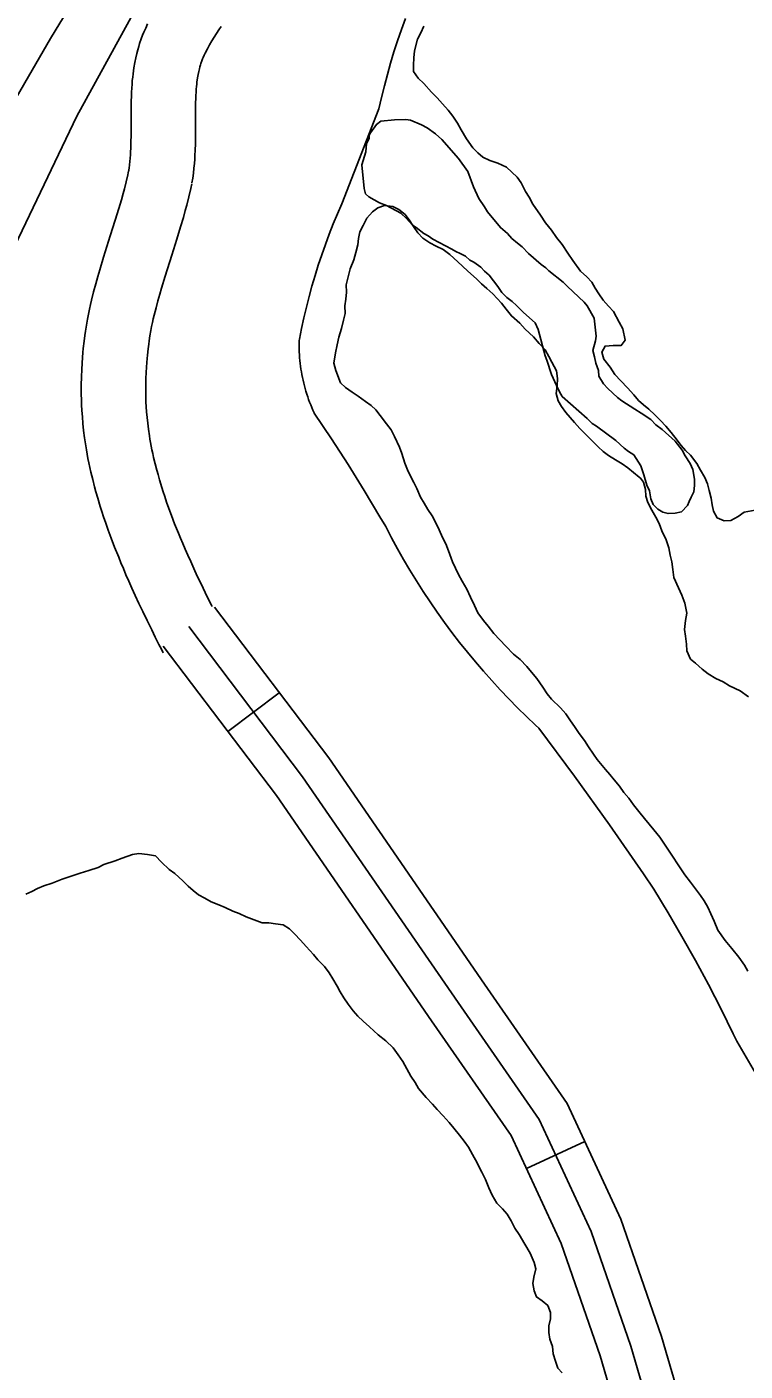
# Model space of a CAD drawing. Extents: x 3180038 to 3217926, y 922069 to 947485.
# Drawn here: x 3192838 to 3193172, y 942616 to 943243 of the extents above; entities that cross this region are included whole.
import ezdxf

# ---------------------------------------------------------------- set-up
doc = ezdxf.new("R2010")
doc.units = 0
for name, color, linetype in [('V-LEVE-TOET', 7, 'Continuous'), ('V-ROAD-CNTR', 7, 'Continuous'), ('V-SITE-VEGE', 7, 'Continuous'), ('V-TOPO-MINR', 7, 'Continuous'), ('V-TOPO-SHOR', 7, 'Continuous')]:
    doc.layers.add(name, color=color, linetype=linetype)

msp = doc.modelspace()

# ---------------------------------------------------------------- linework, layer by layer
at = {"layer": 'V-LEVE-TOET'}
for points in [[(3192808.06, 943090.99), (3192860.79, 943201.14), (3192860.79, 943201.14), (3192895.48, 943264.66)], [(3193013.71, 943246.6), (3193011.85, 943241.43), (3193010.09, 943236.23), (3193008.41, 943231), (3193006.83, 943225.75), (3193005.33, 943220.46), (3193003.93, 943215.16), (3193002.62, 943209.83), (3193001.4, 943204.47), (3193001.4, 943204.47), (3192984.07, 943160.25), (3192984.07, 943160.25), (3192982.05, 943155.56), (3192980.11, 943150.85), (3192978.25, 943146.1), (3192976.48, 943141.32), (3192974.79, 943136.51), (3192973.19, 943131.67), (3192971.67, 943126.81), (3192970.24, 943121.91), (3192968.89, 943117)], [(3192968.89, 943117), (3192967.63, 943112.06), (3192966.45, 943107.1), (3192965.37, 943102.12), (3192964.36, 943097.12), (3192964.25, 943096.53), (3192964.25, 943096.53), (3192964.23, 943095.2), (3192964.24, 943093.87), (3192964.27, 943092.54), (3192964.32, 943091.21), (3192964.39, 943089.88), (3192964.49, 943088.55), (3192964.61, 943087.23), (3192964.75, 943085.9), (3192964.92, 943084.58), (3192965.11, 943083.26), (3192965.32, 943081.95), (3192965.56, 943080.64), (3192965.81, 943079.33), (3192966.1, 943078.03), (3192966.4, 943076.73), (3192966.73, 943075.44), (3192967.08, 943074.16), (3192967.45, 943072.88), (3192967.84, 943071.61), (3192968.25, 943070.34), (3192968.69, 943069.08), (3192969.15, 943067.84), (3192969.64, 943066.59), (3192970.14, 943065.36), (3192970.66, 943064.14), (3192971.21, 943062.92), (3192971.32, 943062.67), (3192971.32, 943062.67), (3192979.28, 943050.8), (3192987.03, 943038.79), (3192994.57, 943026.65), (3193001.9, 943014.38), (3193004.55, 943009.82), (3193004.55, 943009.82), (3193007.24, 943004.66), (3193010.02, 942999.54), (3193012.89, 942994.48), (3193015.85, 942989.46), (3193018.9, 942984.5), (3193022.03, 942979.59), (3193025.25, 942974.74), (3193028.55, 942969.94), (3193031.94, 942965.2), (3193035.4, 942960.52), (3193038.95, 942955.9), (3193042.58, 942951.35), (3193046.29, 942946.86), (3193050.07, 942942.43), (3193053.94, 942938.07), (3193057.87, 942933.78), (3193061.89, 942929.56), (3193065.97, 942925.41), (3193070.13, 942921.33), (3193074.35, 942917.33), (3193075.91, 942915.89), (3193075.91, 942915.89), (3193092.51, 942893.55), (3193108.72, 942870.93), (3193124.54, 942848.03), (3193129.35, 942840.88), (3193129.35, 942840.88), (3193136, 942829.93), (3193142.46, 942818.86), (3193148.73, 942807.68), (3193154.8, 942796.4), (3193160.67, 942785.01), (3193166.34, 942773.52), (3193167.98, 942770.1), (3193167.98, 942770.1), (3193185.39, 942740.24)]]:
    msp.add_lwpolyline(points, dxfattribs=at)
at = {"layer": 'V-ROAD-CNTR'}
for p, q in [((3192955.04, 942932.45), (3192931.13, 942914.33)), ((3193097.29, 942723.33), (3193070.06, 942710.73))]:
    msp.add_line(p, q, dxfattribs=at)
for points in [[(3192884.76, 943175.08), (3192885.06, 943176.87), (3192885.28, 943178.42), (3192885.46, 943179.97), (3192885.61, 943181.52), (3192885.72, 943183.05), (3192885.81, 943184.58), (3192885.88, 943186.05), (3192885.97, 943189.1), (3192886.01, 943192), (3192886.01, 943203.68), (3192886.04, 943206.01), (3192886.08, 943208.21), (3192886.15, 943210.3), (3192886.23, 943212.29), (3192886.34, 943214.17), (3192886.46, 943215.95), (3192886.61, 943217.63), (3192886.77, 943219.22), (3192886.95, 943220.79), (3192887.34, 943223.57), (3192887.77, 943226.08), (3192888.22, 943228.3), (3192888.68, 943230.26), (3192889.12, 943231.98), (3192889.56, 943233.49), (3192889.99, 943234.88), (3192890.75, 943237.11), (3192891.41, 943238.86), (3192891.97, 943240.23), (3192892.82, 943242.14), (3192893.74, 943244.04)], [(3192914.34, 943170.06), (3192914.71, 943172.26), (3192915.04, 943174.59), (3192915.3, 943176.83), (3192915.5, 943178.97), (3192915.66, 943181.03), (3192915.77, 943183), (3192915.86, 943184.92), (3192915.97, 943188.47), (3192916.01, 943191.79), (3192916.01, 943203.51), (3192916.04, 943205.56), (3192916.07, 943207.46), (3192916.13, 943209.2), (3192916.2, 943210.79), (3192916.28, 943212.26), (3192916.37, 943213.61), (3192916.48, 943214.85), (3192916.59, 943215.98), (3192916.71, 943216.97), (3192916.99, 943218.95), (3192917.26, 943220.56), (3192917.54, 943221.93), (3192917.81, 943223.1), (3192918.07, 943224.09), (3192918.31, 943224.94), (3192918.52, 943225.6), (3192918.97, 943226.94), (3192919.32, 943227.85), (3192919.57, 943228.46), (3192920.03, 943229.49), (3192920.52, 943230.51), (3192921.54, 943232.46), (3192922.59, 943234.36), (3192923.65, 943236.19), (3192924.71, 943237.95), (3192925.78, 943239.65), (3192926.83, 943241.27), (3192927.89, 943242.85)], [(3192901.03, 942950.96), (3192900.12, 942952.67), (3192898.94, 942954.97), (3192897.28, 942958.33), (3192896.45, 942960.02), (3192895.62, 942961.71), (3192893.5, 942966.08), (3192891.52, 942970.21), (3192889.69, 942974.08), (3192888, 942977.73), (3192886.43, 942981.15), (3192884.99, 942984.38), (3192883.66, 942987.42), (3192882.43, 942990.27), (3192881.3, 942992.96), (3192880.25, 942995.52), (3192878.36, 943000.27), (3192876.75, 943004.49), (3192875.39, 943008.21), (3192874.23, 943011.48), (3192873.26, 943014.37), (3192872.43, 943016.91), (3192871.71, 943019.18), (3192870.53, 943023.08), (3192869.68, 943026.06), (3192869.05, 943028.34), (3192868.17, 943031.72), (3192867.34, 943035.14), (3192866.83, 943037.35), (3192866.37, 943039.5), (3192865.95, 943041.58), (3192865.57, 943043.6), (3192865.23, 943045.57), (3192864.91, 943047.51), (3192864.38, 943051.17), (3192863.95, 943054.65), (3192863.61, 943057.91), (3192863.34, 943060.98), (3192863.14, 943063.86), (3192863, 943066.55), (3192862.91, 943069.08), (3192862.85, 943071.45), (3192862.82, 943073.67), (3192862.83, 943075.8), (3192862.9, 943079.65), (3192863.03, 943083.05), (3192863.19, 943086.02), (3192863.38, 943088.62), (3192863.58, 943090.89), (3192863.77, 943092.9), (3192864.16, 943096.3), (3192864.5, 943098.88), (3192864.78, 943100.85), (3192865.23, 943103.7), (3192865.73, 943106.56), (3192866.18, 943108.89), (3192866.64, 943111.12), (3192867.11, 943113.26), (3192867.6, 943115.37), (3192868.57, 943119.29), (3192869.55, 943122.96), (3192870.5, 943126.36), (3192871.43, 943129.55), (3192873.2, 943135.37), (3192876.36, 943145.33), (3192878.69, 943152.67), (3192880.34, 943158.07), (3192881.51, 943162.06), (3192882.33, 943165.02), (3192882.91, 943167.19), (3192883.73, 943170.49), (3192884.47, 943173.7), (3192884.84, 943175.54)], [(3192923.72, 942972.55), (3192923.4, 942973.2), (3192922.59, 942974.86), (3192920.51, 942979.13), (3192918.61, 942983.1), (3192916.86, 942986.8), (3192915.25, 942990.26), (3192913.78, 942993.5), (3192912.42, 942996.52), (3192911.18, 942999.35), (3192910.05, 943002), (3192909, 943004.48), (3192908.06, 943006.79), (3192906.31, 943011.18), (3192904.85, 943014.99), (3192903.62, 943018.34), (3192902.59, 943021.27), (3192901.72, 943023.84), (3192900.99, 943026.09), (3192900.37, 943028.04), (3192899.31, 943031.55), (3192898.57, 943034.15), (3192898.03, 943036.09), (3192897.26, 943039.06), (3192896.53, 943042.04), (3192896.12, 943043.84), (3192895.74, 943045.59), (3192895.4, 943047.3), (3192895.09, 943048.96), (3192894.81, 943050.57), (3192894.56, 943052.09), (3192894.11, 943055.18), (3192893.75, 943058.05), (3192893.47, 943060.75), (3192893.25, 943063.29), (3192893.09, 943065.67), (3192892.97, 943067.91), (3192892.89, 943070.01), (3192892.85, 943071.98), (3192892.82, 943073.83), (3192892.83, 943075.52), (3192892.89, 943078.8), (3192892.99, 943081.63), (3192893.13, 943084.11), (3192893.29, 943086.26), (3192893.45, 943088.14), (3192893.61, 943089.75), (3192893.94, 943092.66), (3192894.22, 943094.79), (3192894.44, 943096.36), (3192894.82, 943098.76), (3192895.24, 943101.14), (3192895.6, 943103.03), (3192895.98, 943104.87), (3192896.38, 943106.66), (3192896.77, 943108.38), (3192897.63, 943111.83), (3192898.49, 943115.05), (3192899.34, 943118.11), (3192900.18, 943120.97), (3192901.85, 943126.46), (3192904.96, 943136.27), (3192907.33, 943143.75), (3192909.09, 943149.48), (3192910.36, 943153.84), (3192911.28, 943157.15), (3192911.95, 943159.69), (3192912.9, 943163.47), (3192913.8, 943167.36), (3192914.25, 943169.6)], [(3192924.83, 942972.3), (3192978.05, 942902.1), (3193050.63, 942796.58), (3193089.11, 942741), (3193114.07, 942687.05), (3193132.98, 942632.5), (3193148.41, 942579.39), (3193156.22, 942514.11), (3193166.83, 942358.19), (3193171.82, 942248.53)], [(3192912.88, 942963.24), (3192965.89, 942893.31), (3193038.28, 942788.06), (3193076.04, 942733.53), (3193100.14, 942681.43), (3193118.68, 942627.94), (3193133.67, 942576.39), (3193141.28, 942512.71), (3193151.86, 942357.34), (3193156.84, 942247.85)], [(3192900.93, 942954.18), (3192953.72, 942884.52), (3193025.94, 942779.54), (3193062.97, 942726.05), (3193086.21, 942675.81), (3193104.38, 942623.39), (3193118.92, 942573.38), (3193126.35, 942511.3), (3193136.88, 942356.49), (3193141.86, 942247.16)]]:
    msp.add_lwpolyline(points, dxfattribs=at)
at = {"layer": 'V-SITE-VEGE'}
for points in [[(3192994.58, 943167.36), (3192993.47, 943178.45), (3192995.31, 943184.42), (3192995.64, 943188.31), (3192996.86, 943190.7), (3192996.87, 943192.2), (3192997.48, 943193.39), (3193000.2, 943197.27), (3193002.31, 943198.75), (3193008.6, 943199.3), (3193014, 943199.56), (3193016.09, 943199.24), (3193021.17, 943197.11), (3193023.85, 943195.59), (3193027.72, 943192.86), (3193030.7, 943190.14)], [(3193030.7, 943190.14), (3193038.42, 943181.39), (3193042.87, 943175.37), (3193045.51, 943168.16), (3193047.86, 943162.75), (3193050.53, 943158.84), (3193052.01, 943156.43), (3193057.94, 943149.19), (3193061.21, 943146.47), (3193063.29, 943144.06), (3193065.97, 943141.94), (3193068.05, 943140.13), (3193071.03, 943137.11), (3193076.98, 943131.97), (3193079.06, 943130.46), (3193080.55, 943128.95), (3193087.1, 943123.81), (3193089.18, 943121.69), (3193096.91, 943114.45), (3193098.39, 943112.64), (3193101.65, 943106.92), (3193102.48, 943098.53), (3193102.16, 943096.43), (3193100.93, 943091.95), (3193101.8, 943088.95), (3193102.38, 943085.95), (3193103.55, 943082.64), (3193103.83, 943079.95), (3193105.9, 943076.33), (3193107.98, 943074.22), (3193112.44, 943069.99), (3193114.53, 943068.48), (3193120.49, 943064.54), (3193123.47, 943062.72), (3193127.94, 943059.69), (3193130.32, 943057.27), (3193133.3, 943055.15), (3193139.24, 943049.72), (3193142.5, 943045.5), (3193143.98, 943042.79), (3193146.35, 943039.18), (3193147.53, 943036.47), (3193148.39, 943031.97), (3193148.37, 943028.98), (3193148.04, 943025.99), (3193146.83, 943023.6), (3193145.91, 943021.51), (3193145, 943019.72), (3193142.28, 943016.75), (3193139.28, 943016.17), (3193135.99, 943015.89), (3193133.59, 943016.51), (3193131.21, 943018.03), (3193129.13, 943020.14), (3193127.95, 943022.85), (3193127.38, 943026.45), (3193126.2, 943029.15), (3193124.74, 943033.96), (3193123.28, 943038.16), (3193120.02, 943043.28), (3193117.64, 943044.79), (3193115.55, 943046.31), (3193111.69, 943049.93), (3193102.75, 943056.59), (3193100.67, 943057.8), (3193098.29, 943060.22), (3193086.68, 943070.49), (3193085.5, 943072.6), (3193084.03, 943075.61), (3193081.67, 943080.72), (3193079.63, 943087.32), (3193078.74, 943089.43), (3193075.54, 943101.73), (3193074.07, 943104.74), (3193068.72, 943109.57), (3193065.45, 943112.89), (3193063.36, 943114.71), (3193060.98, 943116.52), (3193058.6, 943118.93), (3193056.83, 943121.64), (3193052.68, 943127.07), (3193050.59, 943128.88), (3193048.81, 943130.69), (3193045.53, 943133.12), (3193043.74, 943134.03), (3193041.66, 943135.84), (3193039.28, 943137.06), (3193037.19, 943137.97), (3193035.4, 943139.18), (3193026.45, 943143.75), (3193024.36, 943145.26), (3193022.28, 943146.47), (3193018.7, 943149.2), (3193016.91, 943150.41), (3193014.24, 943153.43), (3193011.56, 943155.84), (3193005, 943159.49), (3193001.72, 943160.71), (3192996.65, 943163.45), (3192995.16, 943164.96), (3192994.58, 943167.36)]]:
    msp.add_lwpolyline(points, dxfattribs=at)
at = {"layer": 'V-TOPO-MINR'}
msp.add_lwpolyline([(3192262.69, 942115), (3192369.22, 942333.81), (3192423, 942442.96), (3192477.48, 942551.75), (3192532.99, 942660.02), (3192589.19, 942767.94), (3192701.75, 942981.58), (3192708.84, 942994.83), (3192716.03, 943008.03), (3192723.38, 943021.14), (3192730.84, 943034.19), (3192848.53, 943237.31), (3192889.62, 943305.01), (3192932.48, 943371.52), (3192974.64, 943431.46)], dxfattribs=at)
at = {"layer": 'V-TOPO-SHOR'}
for points in [[(3193022.35, 943243.07), (3193020.89, 943239.86), (3193019.44, 943237.01), (3193017.96, 943231.48), (3193017.58, 943228.26), (3193017.55, 943224.86), (3193017.53, 943221.82), (3193019.65, 943218.76), (3193022.32, 943216.24), (3193025.87, 943212.28), (3193028.53, 943209.57), (3193031.01, 943206.87), (3193033.67, 943203.81), (3193035.8, 943201.11), (3193037.92, 943197.87), (3193039.68, 943194.64), (3193042.15, 943190.51), (3193045.16, 943186.37), (3193047.47, 943184.02), (3193049.78, 943182.04), (3193052.99, 943180.4), (3193056.73, 943179.12), (3193060.83, 943177.3), (3193063.32, 943174.96), (3193065.81, 943172.61), (3193067.58, 943170.09), (3193069.69, 943165.96), (3193071.28, 943163.27), (3193073.04, 943160.03), (3193076.58, 943155), (3193078.88, 943151.4), (3193081.72, 943147.98), (3193084.02, 943144.56), (3193086.67, 943141.32), (3193089.32, 943137.19), (3193091.62, 943133.77), (3193095.17, 943128.91), (3193098.18, 943126.21), (3193100.49, 943123.69), (3193102.08, 943120.99), (3193103.85, 943118.29), (3193105.79, 943115.42), (3193108.27, 943112.53), (3193110.58, 943110.01)], [(3192981.33, 943082.51), (3192980.46, 943085.92), (3192981.21, 943090.74), (3192981.96, 943094.49), (3192982.7, 943098.06), (3192983.99, 943102.17), (3192984.91, 943106.1), (3192985.65, 943109.13), (3192985.5, 943112.71), (3192986.06, 943115.75), (3192986.27, 943119.14), (3192986.11, 943122.54), (3192987.04, 943126.29), (3192987.96, 943129.87), (3192989.78, 943134.14), (3192990.7, 943137.53), (3192991.62, 943141.1), (3192991.83, 943144.15), (3192992.56, 943147.18), (3192994.02, 943150.21), (3192995.84, 943153.6), (3192998.36, 943156.44), (3193000.88, 943158.39), (3193003.93, 943159.44), (3193007.86, 943159.05), (3193010.71, 943157.59), (3193013.56, 943155.25), (3193015.51, 943152.73), (3193017.45, 943149.67), (3193019.57, 943146.79), (3193021.88, 943144.27), (3193025.08, 943142.1), (3193028.11, 943140.47), (3193031.32, 943139.01), (3193034.34, 943136.66), (3193038.07, 943133.23), (3193040.38, 943131.25), (3193042.87, 943128.9), (3193046.78, 943125.29), (3193049.09, 943122.95), (3193051.57, 943120.79), (3193054.42, 943118.26), (3193058.5, 943113.93), (3193060.62, 943111.23), (3193063.1, 943107.99), (3193067.01, 943104.57), (3193069.49, 943101.86), (3193073.4, 943098.26), (3193076.06, 943095.19), (3193078.72, 943092.13), (3193080.49, 943089.08), (3193081.9, 943086.38), (3193084.01, 943082.43), (3193084.52, 943078.85), (3193084.32, 943075.45), (3193083.93, 943071.88), (3193084.8, 943068.47), (3193086.39, 943065.78), (3193088.34, 943063.08), (3193090.46, 943060.73), (3193092.41, 943058.4), (3193094.9, 943055.51), (3193097.91, 943052.63), (3193101.11, 943049.38), (3193103.41, 943047.04), (3193105.72, 943044.88), (3193108.21, 943042.89), (3193111.6, 943040.89), (3193114.62, 943039.08), (3193117.29, 943037.27), (3193119.96, 943035.11), (3193122.63, 943032.94), (3193123.16, 943032.4), (3193124.57, 943030.6), (3193125.45, 943027.19), (3193125.6, 943023.97), (3193126.65, 943021.1), (3193128.41, 943017.51), (3193130.35, 943014.27), (3193131.94, 943011.22), (3193133.17, 943007.81), (3193135.1, 943003.68), (3193136.32, 942999.92), (3193137.01, 942996.51), (3193137.71, 942993.47), (3193138.21, 942989.88), (3193138.72, 942986.12), (3193140.83, 942981.28), (3193142.41, 942977.87), (3193143.82, 942974.1), (3193144.67, 942969.44), (3193144.11, 942966.05), (3193143.72, 942961.94), (3193144.06, 942958.71), (3193144.56, 942955.13), (3193144.72, 942951.91), (3193146.48, 942948.14), (3193148.79, 942946.15), (3193151.81, 942943.45), (3193154.65, 942941.28), (3193158.22, 942939.1)], [(3193110.58, 943110.01), (3193113.23, 943105.16), (3193114.99, 943101.93), (3193116.02, 943096.73), (3193114.22, 943094.24), (3193110.46, 943094.27), (3193106.7, 943093.94), (3193105.25, 943091.09), (3193106.12, 943087.86), (3193109.13, 943084.09), (3193111.25, 943080.67), (3193114.09, 943077.79), (3193117.1, 943074.54), (3193120.12, 943071.3), (3193122.25, 943068.6), (3193124.56, 943066.61), (3193127.04, 943064.63), (3193129.89, 943061.92), (3193132.55, 943059.22), (3193135.03, 943056.69), (3193137.51, 943053.63), (3193140.17, 943050.04), (3193142.12, 943047.7), (3193144.07, 943045.35), (3193146.38, 943043.19), (3193149.39, 943039.23), (3193151.15, 943036.18), (3193153.1, 943032.76), (3193154.32, 943029.71), (3193155.19, 943026.66), (3193156.06, 943023.08), (3193156.57, 943020.03), (3193157.09, 943016.99), (3193158.85, 943013.93), (3193162.06, 943012.48), (3193165.28, 943012.63), (3193168.7, 943014.57), (3193171.4, 943016.52), (3193176.59, 943017.55)], [(3193173.14, 942802.74), (3193171.55, 942805.43), (3193168.9, 942809.21), (3193165.71, 942813.17), (3193162.52, 942816.95), (3193159.16, 942821.81), (3193157.4, 942825.93), (3193155.99, 942829.34), (3193154.59, 942832.58), (3193152.82, 942835.45), (3193151.05, 942837.97), (3193146.45, 942844.09), (3193143.79, 942847.51), (3193140.43, 942852.72), (3193138.31, 942855.78), (3193134.42, 942861.89), (3193132.12, 942865.13), (3193129.46, 942868.55), (3193125.03, 942873.77), (3193122.37, 942877.01), (3193119.89, 942880.25), (3193117.77, 942883.31), (3193115.47, 942886.01), (3193113.34, 942888.89), (3193110.86, 942891.77), (3193108.91, 942894.29), (3193106.96, 942896.63), (3193103.06, 942901.31), (3193101.29, 942903.83), (3193099, 942907.24), (3193097.05, 942910.12), (3193094.57, 942913.36), (3193092.8, 942916.24), (3193090.33, 942919.83), (3193088.38, 942922.53), (3193085.9, 942925.41), (3193081.81, 942929.38), (3193079.69, 942931.9), (3193077.74, 942934.96), (3193074.91, 942939.09), (3193072.43, 942941.98), (3193070.3, 942944.67), (3193067.11, 942947.92), (3193064.09, 942950.45), (3193060.54, 942954.05), (3193054.86, 942960), (3193052.2, 942963.42), (3193050.08, 942966.12), (3193047.42, 942969.72), (3193045.84, 942973.13), (3193044.08, 942976.9), (3193042.32, 942980.67), (3193040.2, 942984.44), (3193038.44, 942987.5), (3193035.62, 942993.42), (3193034.39, 942996.83), (3193032.82, 943000.96), (3193030.53, 943005.81), (3193028.77, 943009.75), (3193026.13, 943014.78), (3193024.18, 943017.84), (3193022.41, 943020.71), (3193020.83, 943023.59), (3193019.07, 943027.54), (3193017.66, 943030.41), (3193016.07, 943033.29), (3193014.66, 943036.34), (3193013.44, 943039.39), (3193012.04, 943043.87), (3193010.99, 943046.92), (3193008.7, 943051.77), (3193007.12, 943055), (3193004.99, 943057.7), (3193001.98, 943061.66), (3193000.03, 943064.18), (3192997.72, 943066.34), (3192995.23, 943068.15), (3192991.67, 943070.68), (3192989.01, 943072.49), (3192985.8, 943074.67), (3192983.49, 943076.83), (3192981.33, 943082.51)], [(3193158.22, 942939.1), (3193161.6, 942937.47), (3193164.63, 942935.66), (3193169.62, 942933.29), (3193173.53, 942930.58)], [(3192973.04, 942808), (3192970.91, 942810.52), (3192967.54, 942814.12), (3192964.88, 942817.18), (3192962.04, 942820.07), (3192959.74, 942822.41), (3192956.89, 942824.22), (3192953.31, 942824.79), (3192950.1, 942825.17), (3192947.06, 942825.19), (3192943.31, 942826.65), (3192939.56, 942827.93), (3192936.36, 942829.57), (3192933.32, 942830.67), (3192929.76, 942832.3), (3192926.91, 942833.58), (3192923.34, 942835.04), (3192920.31, 942836.67), (3192917.46, 942838.3), (3192914.97, 942840.29), (3192912.66, 942842.27), (3192910.18, 942844.8), (3192906.45, 942848.23), (3192903.78, 942850.04), (3192900.23, 942853.46), (3192897.39, 942856.35), (3192893.64, 942857.09), (3192889.7, 942857.48), (3192886.66, 942856.97), (3192881.82, 942855.39), (3192878.59, 942854.17), (3192873.39, 942852.42), (3192870.69, 942851.01), (3192866.39, 942849.61), (3192862.26, 942848.39), (3192857.6, 942846.82), (3192854.01, 942845.59), (3192849.35, 942843.66), (3192845.4, 942842.44), (3192842.53, 942841.21), (3192839.84, 942839.8), (3192836.96, 942838.57)], [(3193086.75, 942615.53), (3193084.62, 942617.69), (3193083.58, 942620.92), (3193082.53, 942624.33), (3193082.2, 942627.73), (3193080.97, 942631.14), (3193080.46, 942634.36), (3193080.48, 942637.4), (3193081.22, 942640.62), (3193081.25, 942643.66), (3193080.02, 942646.89), (3193077.35, 942649.05), (3193074.69, 942650.86), (3193073.63, 942653.73), (3193073.12, 942657.14), (3193073.5, 942660.17), (3193074.43, 942663.92), (3193073.74, 942666.97), (3193071.8, 942671.28), (3193069.33, 942675.41), (3193066.68, 942679.91), (3193064.74, 942682.96), (3193062.97, 942686.37), (3193061.03, 942689.43), (3193058.9, 942691.95), (3193056.24, 942694.65), (3193054.12, 942698.25), (3193052.54, 942701.66), (3193050.96, 942705.61), (3193049.37, 942709.02), (3193048.49, 942710.46), (3193047.08, 942713.33), (3193044.97, 942717.28), (3193043.03, 942720.7), (3193041.08, 942723.39), (3193038.95, 942726.27), (3193036.3, 942729.51), (3193034.17, 942732.21), (3193031.33, 942735.28), (3193028.49, 942738.16), (3193026.36, 942740.68), (3193023.35, 942743.75), (3193019.8, 942748.07), (3193018.21, 942750.76), (3193016.27, 942753.82), (3193014.33, 942757.23), (3193012.57, 942760.65), (3193010.44, 942763.7), (3193007.96, 942766.94), (3193004.59, 942770.19), (3193001.04, 942773.08), (3192996.95, 942776.69), (3192994.11, 942779.39), (3192991.62, 942781.74), (3192989.49, 942784.26), (3192987.01, 942787.32), (3192985.07, 942790.19), (3192983.3, 942793.07), (3192981.89, 942795.76), (3192979.95, 942799.18), (3192978.18, 942801.88), (3192976.06, 942804.93), (3192973.04, 942808)]]:
    msp.add_lwpolyline(points, dxfattribs=at)

doc.saveas('drawing.dxf')
